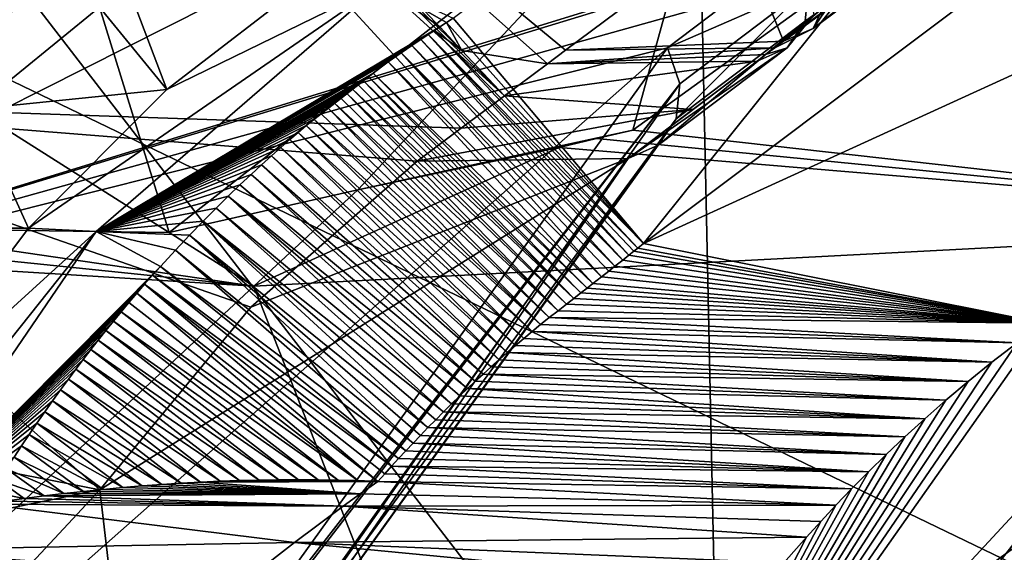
# Model space of a CAD drawing. Header units: metres. Extents: x -150 to 307, y -550 to 84.
# Tile 306 of 656: x 165.17 to 167.48, y 7.28 to 8.53. Entities that reach past the tile are written whole.
import ezdxf

# ---------------------------------------------------------------- set-up
doc = ezdxf.new("R2010")
doc.units = ezdxf.units.M
doc.layers.add('solid_26006363', color=7, linetype='CONTINUOUS')

msp = doc.modelspace()

# ---------------------------------------------------------------- linework, layer by layer
at = {"layer": 'solid_26006363'}
for points in [[(166.678146, 12.962357, 887.680054), (170.652481, 7.129633, 892.419128), (170.362183, 14.264472, 891.475952)], [(168.109161, 13.795001, 886.157959), (168.248322, 6.890068, 887.028809), (164.56015, 8.671089, 882.873413)], [(163.101517, 11.299136, 883.927917), (166.815186, 6.47778, 888.455078), (166.678146, 12.962357, 887.680054)], [(166.678146, 12.962357, 887.680054), (166.815186, 6.47778, 888.455078), (170.652481, 7.129633, 892.419128)], [(163.101517, 11.299136, 883.927917), (163.06366, 5.619626, 884.477295), (166.815186, 6.47778, 888.455078)], [(168.371353, 10.168451, 852.003784), (166.634338, 8.002461, 848.082642), (166.188538, 8.53079, 848.187744)], [(168.371353, 10.168451, 852.003784), (168.864059, 9.677672, 851.982422), (166.634338, 8.002461, 848.082642)], [(166.733353, 9.692129, 847.93457), (164.161057, 7.826917, 843.19989), (163.569962, 9.791534, 843.853882)], [(166.733353, 9.692129, 847.93457), (166.876831, 9.196744, 847.770508), (164.161057, 7.826917, 843.19989)], [(168.864059, 9.677672, 851.982422), (169.813034, 9.457515, 850.095398), (166.634338, 8.002461, 848.082642)], [(168.5466, 8.049857, 852.486938), (168.454712, 9.603804, 853.462036), (166.608932, 8.267958, 850.323547)], [(166.822876, 9.045398, 850.999695), (166.608932, 8.267958, 850.323547), (168.454712, 9.603804, 853.462036)], [(169.813034, 9.457515, 850.095398), (167.572937, 7.81582, 846.334351), (166.634338, 8.002461, 848.082642)], [(166.208603, 8.455438, 848.129761), (165.357407, 9.361151, 848.223938), (165.312836, 9.328763, 848.153564)], [(165.357407, 9.361151, 848.223938), (166.451569, 8.455748, 848.370178), (166.850266, 8.753422, 849.071228)], [(166.409363, 8.424174, 848.295715), (166.451569, 8.455748, 848.370178), (165.357407, 9.361151, 848.223938)], [(166.409363, 8.424174, 848.295715), (165.357407, 9.361151, 848.223938), (166.208603, 8.455438, 848.129761)], [(166.308655, 8.348983, 848.118652), (165.312836, 9.328763, 848.153564), (165.268036, 9.296354, 848.083252)], [(166.308655, 8.348983, 848.118652), (166.208603, 8.455438, 848.129761), (165.312836, 9.328763, 848.153564)], [(165.268036, 9.296354, 848.083252), (162.289093, 8.645928, 849.303223), (162.167892, 8.430497, 848.942627)], [(164.327377, 8.337246, 846.465637), (165.268036, 9.296354, 848.083252), (162.167892, 8.430497, 848.942627)], [(164.327377, 8.337246, 846.465637), (166.207016, 8.272633, 847.938171), (165.268036, 9.296354, 848.083252)], [(166.207016, 8.272633, 847.938171), (166.308655, 8.348983, 848.118652), (165.268036, 9.296354, 848.083252)], [(166.876831, 9.196744, 847.770508), (167.011673, 8.705509, 847.616333), (164.161057, 7.826917, 843.19989)], [(167.855118, 9.155335, 849.123901), (167.031418, 8.506986, 847.800415), (167.074615, 8.569876, 847.749634)], [(167.855118, 9.155335, 849.123901), (167.812988, 9.091773, 849.175049), (167.031418, 8.506986, 847.800415)], [(167.812988, 9.091773, 849.175049), (166.96199, 8.476908, 847.852173), (167.031418, 8.506986, 847.800415)], [(167.812988, 9.091773, 849.175049), (167.742844, 9.060709, 849.228516), (166.96199, 8.476908, 847.852173)], [(166.822876, 9.045398, 850.999695), (165.359711, 8.556387, 848.566223), (165.522369, 8.028711, 848.699646)], [(165.964844, 8.128559, 849.399109), (166.822876, 9.045398, 850.999695), (165.522369, 8.028711, 848.699646)], [(165.964844, 8.128559, 849.399109), (166.608932, 8.267958, 850.323547), (166.822876, 9.045398, 850.999695)], [(167.742844, 9.060709, 849.228516), (167.348511, 8.767039, 848.537964), (166.96199, 8.476908, 847.852173)], [(170.06691, 9.009488, 849.527222), (172.83783, 5.822433, 851.356567), (166.826126, 5.498845, 843.566833)], [(168.077469, 7.517374, 846.163879), (170.06691, 9.009488, 849.527222), (166.826126, 5.498845, 843.566833)], [(166.850266, 8.753422, 849.071228), (166.96199, 8.476908, 847.852173), (167.348511, 8.767039, 848.537964)], [(166.850266, 8.753422, 849.071228), (166.451569, 8.455748, 848.370178), (166.96199, 8.476908, 847.852173)], [(167.011673, 8.705509, 847.616333), (166.991501, 8.690226, 847.580322), (164.161057, 7.826917, 843.19989)], [(166.991501, 8.690226, 847.580322), (166.84108, 8.575933, 847.31073), (164.161057, 7.826917, 843.19989)], [(168.248322, 6.890068, 887.028809), (164.529877, 3.70257, 883.225098), (164.56015, 8.671089, 882.873413)], [(165.425613, 8.604849, 848.682495), (165.865051, 8.631586, 848.259338), (165.517303, 8.363874, 847.671204)], [(166.018509, 8.609406, 848.17749), (165.517303, 8.363874, 847.671204), (165.865051, 8.631586, 848.259338)], [(166.018509, 8.609406, 848.17749), (165.351761, 8.030576, 847.003296), (165.192902, 8.038864, 847.079224)], [(166.018509, 8.609406, 848.17749), (165.192902, 8.038864, 847.079224), (165.517303, 8.363874, 847.671204)], [(166.018509, 8.609406, 848.17749), (166.156967, 8.510386, 848.135437), (165.351761, 8.030576, 847.003296)], [(166.172607, 8.520577, 848.161438), (166.156967, 8.510386, 848.135437), (166.018509, 8.609406, 848.17749)], [(166.188538, 8.53079, 848.187744), (166.172607, 8.520577, 848.161438), (166.018509, 8.609406, 848.17749)], [(167.020508, 8.60588, 847.59967), (166.690491, 8.461165, 847.039612), (166.84108, 8.575933, 847.31073)], [(166.718994, 8.37682, 847.059265), (166.690491, 8.461165, 847.039612), (167.020508, 8.60588, 847.59967)], [(166.710968, 8.295264, 847.098022), (167.020508, 8.60588, 847.59967), (167.012955, 8.524018, 847.638489)], [(166.710968, 8.295264, 847.098022), (166.718994, 8.37682, 847.059265), (167.020508, 8.60588, 847.59967)], [(167.012955, 8.524018, 847.638489), (167.020508, 8.60588, 847.59967), (167.032898, 8.538469, 847.674988)], [(165.359711, 8.556387, 848.566223), (165.425613, 8.604849, 848.682495), (165.517303, 8.363874, 847.671204)], [(166.84108, 8.575933, 847.31073), (166.690491, 8.461165, 847.039612), (164.161057, 7.826917, 843.19989)], [(167.031418, 8.506986, 847.800415), (167.05452, 8.554753, 847.713623), (167.074615, 8.569876, 847.749634)], [(165.065674, 8.31732, 848.067139), (165.359711, 8.556387, 848.566223), (165.517303, 8.363874, 847.671204)], [(165.522369, 8.028711, 848.699646), (165.359711, 8.556387, 848.566223), (165.065674, 8.31732, 848.067139)], [(166.942093, 8.461765, 847.816101), (166.92041, 8.445418, 847.777344), (167.032898, 8.538469, 847.674988)], [(166.970444, 8.461106, 847.688843), (167.032898, 8.538469, 847.674988), (166.92041, 8.445418, 847.777344)], [(167.05452, 8.554753, 847.713623), (166.942093, 8.461765, 847.816101), (167.032898, 8.538469, 847.674988)], [(167.031418, 8.506986, 847.800415), (166.942093, 8.461765, 847.816101), (167.05452, 8.554753, 847.713623)], [(166.970444, 8.461106, 847.688843), (167.012955, 8.524018, 847.638489), (167.032898, 8.538469, 847.674988)], [(166.172607, 8.520577, 848.161438), (166.208603, 8.455438, 848.129761), (166.156967, 8.510386, 848.135437)], [(166.188538, 8.53079, 848.187744), (166.634338, 8.002461, 848.082642), (166.172607, 8.520577, 848.161438)], [(166.172607, 8.520577, 848.161438), (166.634338, 8.002461, 848.082642), (166.208603, 8.455438, 848.129761)], [(166.66832, 8.232815, 847.14801), (167.012955, 8.524018, 847.638489), (166.970444, 8.461106, 847.688843)], [(166.66832, 8.232815, 847.14801), (166.710968, 8.295264, 847.098022), (167.012955, 8.524018, 847.638489)], [(166.144592, 8.502335, 848.115051), (165.351761, 8.030576, 847.003296), (166.156967, 8.510386, 848.135437)], [(166.129547, 8.492505, 848.090271), (165.351761, 8.030576, 847.003296), (166.144592, 8.502335, 848.115051)], [(166.112244, 8.480958, 848.061584), (165.351761, 8.030576, 847.003296), (166.129547, 8.492505, 848.090271)], [(166.112244, 8.480958, 848.061584), (166.129547, 8.492505, 848.090271), (166.600082, 7.975232, 848.017029)], [(166.129547, 8.492505, 848.090271), (166.144592, 8.502335, 848.115051), (166.621048, 7.9919, 848.05719)], [(166.129547, 8.492505, 848.090271), (166.611755, 7.984491, 848.039307), (166.600082, 7.975232, 848.017029)], [(166.129547, 8.492505, 848.090271), (166.621048, 7.9919, 848.05719), (166.611755, 7.984491, 848.039307)], [(166.144592, 8.502335, 848.115051), (166.156967, 8.510386, 848.135437), (166.208603, 8.455438, 848.129761)], [(166.144592, 8.502335, 848.115051), (166.634338, 8.002461, 848.082642), (166.621048, 7.9919, 848.05719)], [(166.144592, 8.502335, 848.115051), (166.208603, 8.455438, 848.129761), (166.634338, 8.002461, 848.082642)], [(166.942093, 8.461765, 847.816101), (167.031418, 8.506986, 847.800415), (166.96199, 8.476908, 847.852173)], [(166.091675, 8.46704, 848.027344), (165.351761, 8.030576, 847.003296), (166.112244, 8.480958, 848.061584)], [(166.066513, 8.449695, 847.985229), (165.351761, 8.030576, 847.003296), (166.091675, 8.46704, 848.027344)], [(166.066513, 8.449695, 847.985229), (166.091675, 8.46704, 848.027344), (166.567276, 7.949249, 847.95459)], [(166.091675, 8.46704, 848.027344), (166.112244, 8.480958, 848.061584), (166.585495, 7.963674, 847.989258)], [(166.091675, 8.46704, 848.027344), (166.585495, 7.963674, 847.989258), (166.567276, 7.949249, 847.95459)], [(166.112244, 8.480958, 848.061584), (166.600082, 7.975232, 848.017029), (166.585495, 7.963674, 847.989258)], [(166.451569, 8.455748, 848.370178), (166.942093, 8.461765, 847.816101), (166.96199, 8.476908, 847.852173)], [(166.690491, 8.461165, 847.039612), (164.483398, 6.510364, 842.843201), (164.161057, 7.826917, 843.19989)], [(166.690491, 8.461165, 847.039612), (165.520905, 6.833903, 844.472656), (164.483398, 6.510364, 842.843201)], [(166.036072, 8.428189, 847.934021), (165.351761, 8.030576, 847.003296), (166.066513, 8.449695, 847.985229)], [(166.718994, 8.37682, 847.059265), (165.520905, 6.833903, 844.472656), (166.690491, 8.461165, 847.039612)], [(166.036072, 8.428189, 847.934021), (166.066513, 8.449695, 847.985229), (166.535583, 7.924252, 847.894653)], [(166.066513, 8.449695, 847.985229), (166.552643, 7.937689, 847.926819), (166.535583, 7.924252, 847.894653)], [(166.066513, 8.449695, 847.985229), (166.567276, 7.949249, 847.95459), (166.552643, 7.937689, 847.926819)], [(166.308655, 8.348983, 848.118652), (166.409363, 8.424174, 848.295715), (166.208603, 8.455438, 848.129761)], [(166.92041, 8.445418, 847.777344), (166.942093, 8.461765, 847.816101), (166.409363, 8.424174, 848.295715)], [(166.409363, 8.424174, 848.295715), (166.942093, 8.461765, 847.816101), (166.451569, 8.455748, 848.370178)], [(166.409363, 8.424174, 848.295715), (166.900192, 8.430195, 847.741272), (166.92041, 8.445418, 847.777344)], [(166.598175, 8.202067, 847.19989), (166.970444, 8.461106, 847.688843), (166.900192, 8.430195, 847.741272)], [(166.598175, 8.202067, 847.19989), (166.66832, 8.232815, 847.14801), (166.970444, 8.461106, 847.688843)], [(166.900192, 8.430195, 847.741272), (166.970444, 8.461106, 847.688843), (166.92041, 8.445418, 847.777344)], [(166.000397, 8.402267, 847.873474), (165.351761, 8.030576, 847.003296), (166.036072, 8.428189, 847.934021)], [(166.000397, 8.402267, 847.873474), (166.036072, 8.428189, 847.934021), (166.515732, 7.908638, 847.857239)], [(166.036072, 8.428189, 847.934021), (166.535583, 7.924252, 847.894653), (166.515732, 7.908638, 847.857239)], [(166.308655, 8.348983, 848.118652), (166.74939, 8.316456, 847.47168), (166.900192, 8.430195, 847.741272)], [(166.308655, 8.348983, 848.118652), (166.900192, 8.430195, 847.741272), (166.409363, 8.424174, 848.295715)], [(166.74939, 8.316456, 847.47168), (166.598175, 8.202067, 847.19989), (166.900192, 8.430195, 847.741272)], [(165.988953, 8.393785, 847.853943), (165.351761, 8.030576, 847.003296), (166.000397, 8.402267, 847.873474)], [(165.988953, 8.393785, 847.853943), (166.000397, 8.402267, 847.873474), (166.502274, 7.898075, 847.83197)], [(166.000397, 8.402267, 847.873474), (166.515732, 7.908638, 847.857239), (166.502274, 7.898075, 847.83197)], [(165.977005, 8.384853, 847.833557), (165.351761, 8.030576, 847.003296), (165.988953, 8.393785, 847.853943)], [(165.964584, 8.375454, 847.812256), (165.351761, 8.030576, 847.003296), (165.977005, 8.384853, 847.833557)], [(165.951645, 8.365566, 847.789978), (165.351761, 8.030576, 847.003296), (165.964584, 8.375454, 847.812256)], [(166.718994, 8.37682, 847.059265), (165.50885, 6.805056, 844.439758), (165.520905, 6.833903, 844.472656)], [(165.5466, 6.711467, 844.504578), (165.50885, 6.805056, 844.439758), (166.718994, 8.37682, 847.059265)], [(165.5466, 6.711467, 844.504578), (166.718994, 8.37682, 847.059265), (166.710968, 8.295264, 847.098022)], [(165.951645, 8.365566, 847.789978), (165.964584, 8.375454, 847.812256), (166.471283, 7.873836, 847.77417)], [(165.964584, 8.375454, 847.812256), (165.977005, 8.384853, 847.833557), (166.471283, 7.873836, 847.77417)], [(165.977005, 8.384853, 847.833557), (165.988953, 8.393785, 847.853943), (166.487503, 7.886508, 847.804382)], [(165.977005, 8.384853, 847.833557), (166.487503, 7.886508, 847.804382), (166.471283, 7.873836, 847.77417)], [(165.988953, 8.393785, 847.853943), (166.502274, 7.898075, 847.83197), (166.487503, 7.886508, 847.804382)], [(165.065674, 8.31732, 848.067139), (165.517303, 8.363874, 847.671204), (165.192902, 8.038864, 847.079224)], [(165.938187, 8.355173, 847.766785), (165.351761, 8.030576, 847.003296), (165.951645, 8.365566, 847.789978)], [(165.92421, 8.344254, 847.742615), (165.351761, 8.030576, 847.003296), (165.938187, 8.355173, 847.766785)], [(165.92421, 8.344254, 847.742615), (165.938187, 8.355173, 847.766785), (166.433884, 7.844714, 847.704834)], [(165.938187, 8.355173, 847.766785), (165.951645, 8.365566, 847.789978), (166.453476, 7.859947, 847.741089)], [(165.938187, 8.355173, 847.766785), (166.453476, 7.859947, 847.741089), (166.433884, 7.844714, 847.704834)], [(165.951645, 8.365566, 847.789978), (166.471283, 7.873836, 847.77417), (166.453476, 7.859947, 847.741089)], [(164.327377, 8.337246, 846.465637), (163.934128, 7.704316, 845.684204), (165.360519, 7.425136, 846.350098)], [(164.327377, 8.337246, 846.465637), (166.103775, 8.195988, 847.758362), (166.207016, 8.272633, 847.938171)], [(164.327377, 8.337246, 846.465637), (165.714417, 7.853444, 847.054016), (166.103775, 8.195988, 847.758362)], [(164.327377, 8.337246, 846.465637), (165.360519, 7.425136, 846.350098), (165.714417, 7.853444, 847.054016)], [(165.909637, 8.332733, 847.717285), (165.351761, 8.030576, 847.003296), (165.92421, 8.344254, 847.742615)], [(165.894394, 8.320525, 847.690735), (165.351761, 8.030576, 847.003296), (165.909637, 8.332733, 847.717285)], [(165.894394, 8.320525, 847.690735), (165.909637, 8.332733, 847.717285), (166.413391, 7.828643, 847.666931)], [(165.909637, 8.332733, 847.717285), (165.92421, 8.344254, 847.742615), (166.433884, 7.844714, 847.704834)], [(165.909637, 8.332733, 847.717285), (166.433884, 7.844714, 847.704834), (166.413391, 7.828643, 847.666931)], [(166.207016, 8.272633, 847.938171), (166.74939, 8.316456, 847.47168), (166.308655, 8.348983, 848.118652)], [(165.065674, 8.31732, 848.067139), (165.192902, 8.038864, 847.079224), (164.791122, 8.038864, 847.569031)], [(165.522369, 8.028711, 848.699646), (165.065674, 8.31732, 848.067139), (164.791122, 8.038864, 847.569031)], [(165.878387, 8.307552, 847.66272), (165.351761, 8.030576, 847.003296), (165.894394, 8.320525, 847.690735)], [(165.861572, 8.293724, 847.63324), (165.351761, 8.030576, 847.003296), (165.878387, 8.307552, 847.66272)], [(165.861572, 8.293724, 847.63324), (165.878387, 8.307552, 847.66272), (166.393158, 7.812459, 847.629272)], [(165.878387, 8.307552, 847.66272), (165.894394, 8.320525, 847.690735), (166.393158, 7.812459, 847.629272)], [(165.894394, 8.320525, 847.690735), (166.413391, 7.828643, 847.666931), (166.393158, 7.812459, 847.629272)], [(166.103775, 8.195988, 847.758362), (166.598175, 8.202067, 847.19989), (166.74939, 8.316456, 847.47168)], [(166.103775, 8.195988, 847.758362), (166.74939, 8.316456, 847.47168), (166.207016, 8.272633, 847.938171)], [(165.843826, 8.278937, 847.60199), (165.351761, 8.030576, 847.003296), (165.861572, 8.293724, 847.63324)], [(165.527557, 6.644288, 844.570496), (166.710968, 8.295264, 847.098022), (166.66832, 8.232815, 847.14801)], [(165.527557, 6.644288, 844.570496), (165.5466, 6.711467, 844.504578), (166.710968, 8.295264, 847.098022)], [(165.843826, 8.278937, 847.60199), (165.861572, 8.293724, 847.63324), (166.373184, 7.79617, 847.591858)], [(165.861572, 8.293724, 847.63324), (166.393158, 7.812459, 847.629272), (166.373184, 7.79617, 847.591858)], [(165.825119, 8.263102, 847.568848), (165.351761, 8.030576, 847.003296), (165.843826, 8.278937, 847.60199)], [(165.805359, 8.246121, 847.533752), (165.351761, 8.030576, 847.003296), (165.825119, 8.263102, 847.568848)], [(165.805359, 8.246121, 847.533752), (165.825119, 8.263102, 847.568848), (166.333954, 7.763292, 847.517944)], [(165.825119, 8.263102, 847.568848), (165.843826, 8.278937, 847.60199), (166.353439, 7.779779, 847.554749)], [(165.825119, 8.263102, 847.568848), (166.353439, 7.779779, 847.554749), (166.333954, 7.763292, 847.517944)], [(165.843826, 8.278937, 847.60199), (166.373184, 7.79617, 847.591858), (166.353439, 7.779779, 847.554749)], [(165.964844, 8.128559, 849.399109), (166.523987, 8.248411, 850.206665), (166.608932, 8.267958, 850.323547)], [(166.523987, 8.248411, 850.206665), (168.5466, 8.049857, 852.486938), (166.608932, 8.267958, 850.323547)], [(165.784485, 8.227885, 847.49646), (165.351761, 8.030576, 847.003296), (165.805359, 8.246121, 847.533752)], [(165.784485, 8.227885, 847.49646), (165.805359, 8.246121, 847.533752), (166.314697, 7.746715, 847.481384)], [(165.805359, 8.246121, 847.533752), (166.333954, 7.763292, 847.517944), (166.314697, 7.746715, 847.481384)], [(165.964844, 8.128559, 849.399109), (166.436951, 8.227999, 850.08783), (166.523987, 8.248411, 850.206665)], [(166.523987, 8.248411, 850.206665), (166.436951, 8.227999, 850.08783), (168.5466, 8.049857, 852.486938)], [(165.762436, 8.208276, 847.456848), (165.351761, 8.030576, 847.003296), (165.784485, 8.227885, 847.49646)], [(165.527557, 6.644288, 844.570496), (166.66832, 8.232815, 847.14801), (166.598175, 8.202067, 847.19989)], [(165.964844, 8.128559, 849.399109), (165.721054, 7.902249, 848.982605), (166.436951, 8.227999, 850.08783)], [(166.436951, 8.227999, 850.08783), (165.721054, 7.902249, 848.982605), (168.5466, 8.049857, 852.486938)], [(165.762436, 8.208276, 847.456848), (165.784485, 8.227885, 847.49646), (166.2957, 7.730051, 847.445068)], [(165.784485, 8.227885, 847.49646), (166.314697, 7.746715, 847.481384), (166.2957, 7.730051, 847.445068)], [(165.739151, 8.187183, 847.414856), (165.351761, 8.030576, 847.003296), (165.762436, 8.208276, 847.456848)], [(165.360519, 7.425136, 846.350098), (165.45723, 6.595313, 844.638489), (166.598175, 8.202067, 847.19989)], [(165.360519, 7.425136, 846.350098), (166.598175, 8.202067, 847.19989), (165.714417, 7.853444, 847.054016)], [(165.45723, 6.595313, 844.638489), (165.527557, 6.644288, 844.570496), (166.598175, 8.202067, 847.19989)], [(165.714417, 7.853444, 847.054016), (166.598175, 8.202067, 847.19989), (166.103775, 8.195988, 847.758362)], [(165.739151, 8.187183, 847.414856), (165.762436, 8.208276, 847.456848), (166.276932, 7.713307, 847.409058)], [(165.762436, 8.208276, 847.456848), (166.2957, 7.730051, 847.445068), (166.276932, 7.713307, 847.409058)], [(165.714569, 8.16449, 847.370239), (165.351761, 8.030576, 847.003296), (165.739151, 8.187183, 847.414856)], [(165.714569, 8.16449, 847.370239), (165.739151, 8.187183, 847.414856), (166.258362, 7.696449, 847.37323)], [(165.739151, 8.187183, 847.414856), (166.276932, 7.713307, 847.409058), (166.258362, 7.696449, 847.37323)], [(165.68866, 8.140071, 847.322937), (165.351761, 8.030576, 847.003296), (165.714569, 8.16449, 847.370239)], [(165.68866, 8.140071, 847.322937), (165.714569, 8.16449, 847.370239), (166.23999, 7.679466, 847.337585)], [(165.714569, 8.16449, 847.370239), (166.258362, 7.696449, 847.37323), (166.23999, 7.679466, 847.337585)], [(165.661362, 8.113789, 847.272827), (165.351761, 8.030576, 847.003296), (165.68866, 8.140071, 847.322937)], [(165.964844, 8.128559, 849.399109), (165.522369, 8.028711, 848.699646), (165.721054, 7.902249, 848.982605)], [(165.661362, 8.113789, 847.272827), (165.68866, 8.140071, 847.322937), (166.221832, 7.662392, 847.302185)], [(165.68866, 8.140071, 847.322937), (166.23999, 7.679466, 847.337585), (166.221832, 7.662392, 847.302185)], [(165.632645, 8.0855, 847.219727), (165.351761, 8.030576, 847.003296), (165.661362, 8.113789, 847.272827)], [(165.632645, 8.0855, 847.219727), (165.661362, 8.113789, 847.272827), (166.184662, 7.626565, 847.229187)], [(165.661362, 8.113789, 847.272827), (166.203903, 7.645265, 847.267029), (166.184662, 7.626565, 847.229187)], [(165.661362, 8.113789, 847.272827), (166.221832, 7.662392, 847.302185), (166.203903, 7.645265, 847.267029)], [(165.602432, 8.055045, 847.163452), (165.351761, 8.030576, 847.003296), (165.632645, 8.0855, 847.219727)], [(165.602432, 8.055045, 847.163452), (165.632645, 8.0855, 847.219727), (166.165787, 7.6079, 847.191833)], [(165.632645, 8.0855, 847.219727), (166.184662, 7.626565, 847.229187), (166.165787, 7.6079, 847.191833)], [(165.570709, 8.022254, 847.103943), (165.351761, 8.030576, 847.003296), (165.602432, 8.055045, 847.163452)], [(165.570709, 8.022254, 847.103943), (165.602432, 8.055045, 847.163452), (166.129211, 7.570878, 847.119202)], [(165.602432, 8.055045, 847.163452), (166.147293, 7.589321, 847.155151), (166.129211, 7.570878, 847.119202)], [(165.602432, 8.055045, 847.163452), (166.165787, 7.6079, 847.191833), (166.147293, 7.589321, 847.155151)], [(166.304016, 6.415956, 848.761475), (167.465775, 6.415956, 847.345093), (169.736862, 8.05811, 851.06842)], [(168.5466, 8.049857, 852.486938), (166.304016, 6.415956, 848.761475), (169.736862, 8.05811, 851.06842)], [(169.736862, 8.05811, 851.06842), (167.465775, 6.415956, 847.345093), (172.102798, 5.179073, 852.674438)], [(165.351761, 8.030576, 847.003296), (164.841888, 7.283818, 845.924744), (164.527054, 6.992365, 845.666443)], [(164.832901, 7.55835, 846.360107), (165.351761, 8.030576, 847.003296), (164.527054, 6.992365, 845.666443)], [(165.721054, 7.902249, 848.982605), (164.791122, 8.038864, 847.569031), (164.758621, 8.001763, 847.507813)], [(164.791122, 8.038864, 847.569031), (165.192902, 8.038864, 847.079224), (164.832901, 7.55835, 846.360107)], [(165.522369, 8.028711, 848.699646), (164.791122, 8.038864, 847.569031), (165.721054, 7.902249, 848.982605)], [(164.832901, 7.55835, 846.360107), (165.192902, 8.038864, 847.079224), (165.351761, 8.030576, 847.003296)], [(165.351761, 8.030576, 847.003296), (165.502609, 7.948991, 846.974731), (164.841888, 7.283818, 845.924744)], [(165.53743, 7.986956, 847.041077), (165.502609, 7.948991, 846.974731), (165.351761, 8.030576, 847.003296)], [(165.53743, 7.986956, 847.041077), (165.351761, 8.030576, 847.003296), (165.570709, 8.022254, 847.103943)], [(165.721054, 7.902249, 848.982605), (166.304016, 6.415956, 848.761475), (168.5466, 8.049857, 852.486938)], [(165.53743, 7.986956, 847.041077), (165.570709, 8.022254, 847.103943), (166.094131, 7.53427, 847.049011)], [(165.570709, 8.022254, 847.103943), (166.111496, 7.552532, 847.083801), (166.094131, 7.53427, 847.049011)], [(165.570709, 8.022254, 847.103943), (166.129211, 7.570878, 847.119202), (166.111496, 7.552532, 847.083801)], [(165.721054, 7.902249, 848.982605), (164.758621, 8.001763, 847.507813), (164.726471, 7.964016, 847.446777)], [(165.53743, 7.986956, 847.041077), (166.077103, 7.516101, 847.014832), (165.502609, 7.948991, 846.974731)], [(165.53743, 7.986956, 847.041077), (166.094131, 7.53427, 847.049011), (166.077103, 7.516101, 847.014832)], [(167.572937, 7.81582, 846.334351), (166.600082, 7.975232, 848.017029), (166.611755, 7.984491, 848.039307)], [(167.572937, 7.81582, 846.334351), (166.611755, 7.984491, 848.039307), (166.621048, 7.9919, 848.05719)], [(167.572937, 7.81582, 846.334351), (166.621048, 7.9919, 848.05719), (166.634338, 8.002461, 848.082642)], [(165.721054, 7.902249, 848.982605), (164.726471, 7.964016, 847.446777), (165.045959, 7.272941, 847.708801)], [(167.572937, 7.81582, 846.334351), (166.567276, 7.949249, 847.95459), (166.585495, 7.963674, 847.989258)], [(167.572937, 7.81582, 846.334351), (166.585495, 7.963674, 847.989258), (166.600082, 7.975232, 848.017029)], [(165.502609, 7.948991, 846.974731), (165.483902, 7.928117, 846.938782), (164.841888, 7.283818, 845.924744)], [(166.06041, 7.498034, 846.981201), (165.483902, 7.928117, 846.938782), (165.502609, 7.948991, 846.974731)], [(166.077103, 7.516101, 847.014832), (166.06041, 7.498034, 846.981201), (165.502609, 7.948991, 846.974731)], [(167.572937, 7.81582, 846.334351), (166.535583, 7.924252, 847.894653), (166.552643, 7.937689, 847.926819)], [(167.572937, 7.81582, 846.334351), (166.552643, 7.937689, 847.926819), (166.567276, 7.949249, 847.95459)], [(165.483902, 7.928117, 846.938782), (165.465317, 7.907032, 846.902954), (164.841888, 7.283818, 845.924744)], [(166.044052, 7.480076, 846.94812), (165.465317, 7.907032, 846.902954), (165.483902, 7.928117, 846.938782)], [(166.06041, 7.498034, 846.981201), (166.044052, 7.480076, 846.94812), (165.483902, 7.928117, 846.938782)], [(167.572937, 7.81582, 846.334351), (166.515732, 7.908638, 847.857239), (166.535583, 7.924252, 847.894653)], [(165.465317, 7.907032, 846.902954), (165.446869, 7.885737, 846.867126), (164.841888, 7.283818, 845.924744)], [(165.721054, 7.902249, 848.982605), (165.045959, 7.272941, 847.708801), (166.304016, 6.415956, 848.761475)], [(165.465317, 7.907032, 846.902954), (166.011703, 7.444761, 846.884216), (165.446869, 7.885737, 846.867126)], [(166.02803, 7.462239, 846.915588), (166.011703, 7.444761, 846.884216), (165.465317, 7.907032, 846.902954)], [(166.044052, 7.480076, 846.94812), (166.02803, 7.462239, 846.915588), (165.465317, 7.907032, 846.902954)], [(167.572937, 7.81582, 846.334351), (166.487503, 7.886508, 847.804382), (166.502274, 7.898075, 847.83197)], [(167.572937, 7.81582, 846.334351), (166.502274, 7.898075, 847.83197), (166.515732, 7.908638, 847.857239)], [(165.446869, 7.885737, 846.867126), (165.428558, 7.864232, 846.83136), (164.841888, 7.283818, 845.924744)], [(165.446869, 7.885737, 846.867126), (165.965088, 7.446435, 846.846008), (165.428558, 7.864232, 846.83136)], [(165.446869, 7.885737, 846.867126), (166.011703, 7.444761, 846.884216), (165.965088, 7.446435, 846.846008)], [(167.572937, 7.81582, 846.334351), (166.453476, 7.859947, 847.741089), (166.471283, 7.873836, 847.77417)], [(167.572937, 7.81582, 846.334351), (166.471283, 7.873836, 847.77417), (166.487503, 7.886508, 847.804382)], [(165.428558, 7.864232, 846.83136), (165.41037, 7.842519, 846.795593), (164.841888, 7.283818, 845.924744)], [(165.428558, 7.864232, 846.83136), (165.965088, 7.446435, 846.846008), (165.41037, 7.842519, 846.795593)], [(167.572937, 7.81582, 846.334351), (166.413391, 7.828643, 847.666931), (166.433884, 7.844714, 847.704834)], [(167.572937, 7.81582, 846.334351), (166.433884, 7.844714, 847.704834), (166.453476, 7.859947, 847.741089)], [(165.41037, 7.842519, 846.795593), (165.392319, 7.820598, 846.759949), (164.841888, 7.283818, 845.924744)], [(165.41037, 7.842519, 846.795593), (165.918579, 7.447645, 846.807861), (165.392319, 7.820598, 846.759949)], [(165.41037, 7.842519, 846.795593), (165.965088, 7.446435, 846.846008), (165.918579, 7.447645, 846.807861)], [(167.509857, 7.769746, 846.232971), (166.393158, 7.812459, 847.629272), (166.413391, 7.828643, 847.666931)], [(167.572937, 7.81582, 846.334351), (167.509857, 7.769746, 846.232971), (166.413391, 7.828643, 847.666931)], [(165.392319, 7.820598, 846.759949), (165.374405, 7.79847, 846.724304), (164.841888, 7.283818, 845.924744)], [(165.374405, 7.79847, 846.724304), (165.356613, 7.776136, 846.688782), (164.841888, 7.283818, 845.924744)], [(165.374405, 7.79847, 846.724304), (165.825882, 7.448671, 846.731812), (165.356613, 7.776136, 846.688782)], [(165.392319, 7.820598, 846.759949), (165.872177, 7.44839, 846.769775), (165.374405, 7.79847, 846.724304)], [(165.374405, 7.79847, 846.724304), (165.872177, 7.44839, 846.769775), (165.825882, 7.448671, 846.731812)], [(165.392319, 7.820598, 846.759949), (165.918579, 7.447645, 846.807861), (165.872177, 7.44839, 846.769775)], [(167.509857, 7.769746, 846.232971), (166.373184, 7.79617, 847.591858), (166.393158, 7.812459, 847.629272)], [(166.479218, 6.262524, 843.934509), (167.509857, 7.769746, 846.232971), (167.572937, 7.81582, 846.334351)], [(167.855865, 7.74964, 846.19458), (166.479218, 6.262524, 843.934509), (167.572937, 7.81582, 846.334351)], [(165.356613, 7.776136, 846.688782), (165.338959, 7.753598, 846.653259), (164.841888, 7.283818, 845.924744)], [(165.356613, 7.776136, 846.688782), (165.779678, 7.448488, 846.693909), (165.338959, 7.753598, 846.653259)], [(165.356613, 7.776136, 846.688782), (165.825882, 7.448671, 846.731812), (165.779678, 7.448488, 846.693909)], [(167.450485, 7.724086, 846.136353), (166.333954, 7.763292, 847.517944), (166.353439, 7.779779, 847.554749)], [(167.450485, 7.724086, 846.136353), (166.353439, 7.779779, 847.554749), (166.373184, 7.79617, 847.591858)], [(167.509857, 7.769746, 846.232971), (167.450485, 7.724086, 846.136353), (166.373184, 7.79617, 847.591858)], [(165.338959, 7.753598, 846.653259), (165.321426, 7.730858, 846.617798), (164.841888, 7.283818, 845.924744)], [(165.338959, 7.753598, 846.653259), (165.733597, 7.44784, 846.656128), (165.321426, 7.730858, 846.617798)], [(165.338959, 7.753598, 846.653259), (165.779678, 7.448488, 846.693909), (165.733597, 7.44784, 846.656128)], [(167.450485, 7.724086, 846.136353), (166.314697, 7.746715, 847.481384), (166.333954, 7.763292, 847.517944)], [(166.479218, 6.262524, 843.934509), (167.450485, 7.724086, 846.136353), (167.509857, 7.769746, 846.232971)], [(165.321426, 7.730858, 846.617798), (165.304016, 7.707914, 846.582397), (164.841888, 7.283818, 845.924744)], [(165.321426, 7.730858, 846.617798), (165.687622, 7.446725, 846.618408), (165.304016, 7.707914, 846.582397)], [(165.321426, 7.730858, 846.617798), (165.733597, 7.44784, 846.656128), (165.687622, 7.446725, 846.618408)], [(167.39476, 7.679141, 846.044556), (166.276932, 7.713307, 847.409058), (166.2957, 7.730051, 847.445068)], [(167.39476, 7.679141, 846.044556), (166.2957, 7.730051, 847.445068), (166.314697, 7.746715, 847.481384)], [(167.450485, 7.724086, 846.136353), (167.39476, 7.679141, 846.044556), (166.314697, 7.746715, 847.481384)], [(167.855865, 7.74964, 846.19458), (166.657593, 6.223237, 843.892029), (166.479218, 6.262524, 843.934509)], [(167.855865, 7.74964, 846.19458), (168.077469, 7.517374, 846.163879), (166.657593, 6.223237, 843.892029)], [(165.304016, 7.707914, 846.582397), (165.286743, 7.684768, 846.547058), (164.841888, 7.283818, 845.924744)], [(165.304016, 7.707914, 846.582397), (165.641876, 7.44513, 846.580872), (165.286743, 7.684768, 846.547058)], [(165.304016, 7.707914, 846.582397), (165.687622, 7.446725, 846.618408), (165.641876, 7.44513, 846.580872)], [(167.39476, 7.679141, 846.044556), (166.258362, 7.696449, 847.37323), (166.276932, 7.713307, 847.409058)], [(166.479218, 6.262524, 843.934509), (167.39476, 7.679141, 846.044556), (167.450485, 7.724086, 846.136353)], [(163.934128, 7.704316, 845.684204), (164.325638, 7.213714, 845.501282), (165.360519, 7.425136, 846.350098)], [(165.286743, 7.684768, 846.547058), (165.268066, 7.659285, 846.508606), (164.841888, 7.283818, 845.924744)], [(165.286743, 7.684768, 846.547058), (165.596329, 7.443059, 846.543518), (165.268066, 7.659285, 846.508606)], [(165.286743, 7.684768, 846.547058), (165.641876, 7.44513, 846.580872), (165.596329, 7.443059, 846.543518)], [(167.342392, 7.635001, 845.957397), (166.23999, 7.679466, 847.337585), (166.258362, 7.696449, 847.37323)], [(167.39476, 7.679141, 846.044556), (167.342392, 7.635001, 845.957397), (166.258362, 7.696449, 847.37323)], [(167.293015, 7.591623, 845.874329), (166.203903, 7.645265, 847.267029), (166.221832, 7.662392, 847.302185)], [(167.342392, 7.635001, 845.957397), (166.221832, 7.662392, 847.302185), (166.23999, 7.679466, 847.337585)], [(167.342392, 7.635001, 845.957397), (167.293015, 7.591623, 845.874329), (166.221832, 7.662392, 847.302185)], [(166.479218, 6.262524, 843.934509), (167.342392, 7.635001, 845.957397), (167.39476, 7.679141, 846.044556)], [(165.268066, 7.659285, 846.508606), (165.249527, 7.633559, 846.470215), (164.841888, 7.283818, 845.924744)], [(165.268066, 7.659285, 846.508606), (165.550858, 7.440525, 846.506226), (165.249527, 7.633559, 846.470215)], [(165.268066, 7.659285, 846.508606), (165.596329, 7.443059, 846.543518), (165.550858, 7.440525, 846.506226)], [(167.293015, 7.591623, 845.874329), (166.184662, 7.626565, 847.229187), (166.203903, 7.645265, 847.267029)], [(165.249527, 7.633559, 846.470215), (165.231171, 7.60759, 846.431885), (164.841888, 7.283818, 845.924744)], [(165.249527, 7.633559, 846.470215), (165.505402, 7.43754, 846.468933), (165.231171, 7.60759, 846.431885)], [(165.249527, 7.633559, 846.470215), (165.550858, 7.440525, 846.506226), (165.505402, 7.43754, 846.468933)], [(167.293015, 7.591623, 845.874329), (166.165787, 7.6079, 847.191833), (166.184662, 7.626565, 847.229187)], [(166.479218, 6.262524, 843.934509), (167.293015, 7.591623, 845.874329), (167.342392, 7.635001, 845.957397)], [(165.231171, 7.60759, 846.431885), (165.212967, 7.581377, 846.393677), (164.841888, 7.283818, 845.924744)], [(165.231171, 7.60759, 846.431885), (165.459854, 7.434117, 846.43158), (165.212967, 7.581377, 846.393677)], [(165.231171, 7.60759, 846.431885), (165.505402, 7.43754, 846.468933), (165.459854, 7.434117, 846.43158)], [(167.246506, 7.549177, 845.795349), (166.147293, 7.589321, 847.155151), (166.165787, 7.6079, 847.191833)], [(167.293015, 7.591623, 845.874329), (167.246506, 7.549177, 845.795349), (166.165787, 7.6079, 847.191833)], [(166.479218, 6.262524, 843.934509), (167.246506, 7.549177, 845.795349), (167.293015, 7.591623, 845.874329)], [(165.212967, 7.581377, 846.393677), (165.194916, 7.554924, 846.355469), (164.841888, 7.283818, 845.924744)], [(165.212967, 7.581377, 846.393677), (165.414108, 7.430269, 846.394043), (165.194916, 7.554924, 846.355469)], [(165.212967, 7.581377, 846.393677), (165.459854, 7.434117, 846.43158), (165.414108, 7.430269, 846.394043)], [(167.20256, 7.507584, 845.720032), (166.111496, 7.552532, 847.083801), (166.129211, 7.570878, 847.119202)], [(167.246506, 7.549177, 845.795349), (166.129211, 7.570878, 847.119202), (166.147293, 7.589321, 847.155151)], [(167.246506, 7.549177, 845.795349), (167.20256, 7.507584, 845.720032), (166.129211, 7.570878, 847.119202)], [(165.194916, 7.554924, 846.355469), (165.177032, 7.528232, 846.317383), (164.841888, 7.283818, 845.924744)], [(165.194916, 7.554924, 846.355469), (165.368134, 7.426001, 846.356384), (165.177032, 7.528232, 846.317383)], [(165.194916, 7.554924, 846.355469), (165.414108, 7.430269, 846.394043), (165.368134, 7.426001, 846.356384)], [(167.20256, 7.507584, 845.720032), (166.094131, 7.53427, 847.049011), (166.111496, 7.552532, 847.083801)], [(166.479218, 6.262524, 843.934509), (167.20256, 7.507584, 845.720032), (167.246506, 7.549177, 845.795349)], [(165.177032, 7.528232, 846.317383), (165.159317, 7.501302, 846.279419), (164.841888, 7.283818, 845.924744)], [(165.177032, 7.528232, 846.317383), (165.322052, 7.421298, 846.318542), (165.159317, 7.501302, 846.279419)], [(165.177032, 7.528232, 846.317383), (165.368134, 7.426001, 846.356384), (165.322052, 7.421298, 846.318542)], [(167.161102, 7.466994, 845.648315), (166.077103, 7.516101, 847.014832), (166.094131, 7.53427, 847.049011)], [(167.20256, 7.507584, 845.720032), (167.161102, 7.466994, 845.648315), (166.094131, 7.53427, 847.049011)], [(165.159317, 7.501302, 846.279419), (165.275848, 7.416158, 846.28064), (165.141754, 7.474136, 846.241455)], [(165.159317, 7.501302, 846.279419), (165.322052, 7.421298, 846.318542), (165.275848, 7.416158, 846.28064)], [(167.161102, 7.466994, 845.648315), (166.044052, 7.480076, 846.94812), (166.06041, 7.498034, 846.981201)], [(167.161102, 7.466994, 845.648315), (166.06041, 7.498034, 846.981201), (166.077103, 7.516101, 847.014832)], [(166.479218, 6.262524, 843.934509), (167.161102, 7.466994, 845.648315), (167.20256, 7.507584, 845.720032)], [(166.657593, 6.223237, 843.892029), (168.077469, 7.517374, 846.163879), (167.454727, 6.884429, 845.0271)], [(167.454727, 6.884429, 845.0271), (168.077469, 7.517374, 846.163879), (166.826126, 5.498845, 843.566833)], [(167.121841, 7.427312, 845.579895), (166.02803, 7.462239, 846.915588), (166.044052, 7.480076, 846.94812)], [(167.161102, 7.466994, 845.648315), (167.121841, 7.427312, 845.579895), (166.044052, 7.480076, 846.94812)], [(165.141754, 7.474136, 846.241455), (165.229553, 7.410582, 846.242676), (165.124344, 7.446735, 846.203613)], [(165.141754, 7.474136, 846.241455), (165.275848, 7.416158, 846.28064), (165.229553, 7.410582, 846.242676)], [(167.121841, 7.427312, 845.579895), (166.011703, 7.444761, 846.884216), (166.02803, 7.462239, 846.915588)], [(166.479218, 6.262524, 843.934509), (167.121841, 7.427312, 845.579895), (167.161102, 7.466994, 845.648315)], [(165.124344, 7.446735, 846.203613), (165.183151, 7.404569, 846.204651), (165.107101, 7.419101, 846.165894)], [(165.124344, 7.446735, 846.203613), (165.229553, 7.410582, 846.242676), (165.183151, 7.404569, 846.204651)], [(165.368134, 7.426001, 846.356384), (165.414108, 7.430269, 846.394043), (165.970642, 7.415464, 846.850586)], [(165.414108, 7.430269, 846.394043), (165.459854, 7.434117, 846.43158), (165.970642, 7.415464, 846.850586)], [(165.459854, 7.434117, 846.43158), (165.505402, 7.43754, 846.468933), (165.970642, 7.415464, 846.850586)], [(165.505402, 7.43754, 846.468933), (165.550858, 7.440525, 846.506226), (165.970642, 7.415464, 846.850586)], [(165.550858, 7.440525, 846.506226), (165.596329, 7.443059, 846.543518), (165.970642, 7.415464, 846.850586)], [(165.596329, 7.443059, 846.543518), (165.641876, 7.44513, 846.580872), (166.011703, 7.444761, 846.884216)], [(165.596329, 7.443059, 846.543518), (166.011703, 7.444761, 846.884216), (165.970642, 7.415464, 846.850586)], [(165.641876, 7.44513, 846.580872), (165.687622, 7.446725, 846.618408), (165.965088, 7.446435, 846.846008)], [(165.641876, 7.44513, 846.580872), (165.965088, 7.446435, 846.846008), (166.011703, 7.444761, 846.884216)], [(165.687622, 7.446725, 846.618408), (165.733597, 7.44784, 846.656128), (165.918579, 7.447645, 846.807861)], [(165.687622, 7.446725, 846.618408), (165.918579, 7.447645, 846.807861), (165.965088, 7.446435, 846.846008)], [(165.733597, 7.44784, 846.656128), (165.779678, 7.448488, 846.693909), (165.872177, 7.44839, 846.769775)], [(165.733597, 7.44784, 846.656128), (165.872177, 7.44839, 846.769775), (165.918579, 7.447645, 846.807861)], [(165.779678, 7.448488, 846.693909), (165.825882, 7.448671, 846.731812), (165.872177, 7.44839, 846.769775)], [(167.084747, 7.388664, 845.514709), (165.970642, 7.415464, 846.850586), (166.011703, 7.444761, 846.884216)], [(167.121841, 7.427312, 845.579895), (167.084747, 7.388664, 845.514709), (166.011703, 7.444761, 846.884216)], [(164.33905, 6.328413, 845.512268), (165.360519, 7.425136, 846.350098), (164.325638, 7.213714, 845.501282)], [(164.33905, 6.328413, 845.512268), (165.45723, 6.595313, 844.638489), (165.360519, 7.425136, 846.350098)], [(165.107101, 7.419101, 846.165894), (165.183151, 7.404569, 846.204651), (165.136642, 7.398119, 846.166504)], [(165.183151, 7.404569, 846.204651), (165.229553, 7.410582, 846.242676), (165.930084, 7.386382, 846.817261)], [(165.229553, 7.410582, 846.242676), (165.275848, 7.416158, 846.28064), (165.970642, 7.415464, 846.850586)], [(165.229553, 7.410582, 846.242676), (165.970642, 7.415464, 846.850586), (165.930084, 7.386382, 846.817261)], [(165.275848, 7.416158, 846.28064), (165.322052, 7.421298, 846.318542), (165.970642, 7.415464, 846.850586)], [(165.322052, 7.421298, 846.318542), (165.368134, 7.426001, 846.356384), (165.970642, 7.415464, 846.850586)], [(167.084747, 7.388664, 845.514709), (165.930084, 7.386382, 846.817261), (165.970642, 7.415464, 846.850586)], [(166.479218, 6.262524, 843.934509), (167.084747, 7.388664, 845.514709), (167.121841, 7.427312, 845.579895)], [(165.816315, 7.301545, 846.723999), (164.841888, 7.283818, 845.924744), (165.090027, 7.391233, 846.128235)], [(165.136642, 7.398119, 846.166504), (165.930084, 7.386382, 846.817261), (165.090027, 7.391233, 846.128235)], [(165.930084, 7.386382, 846.817261), (165.816315, 7.301545, 846.723999), (165.090027, 7.391233, 846.128235)], [(165.136642, 7.398119, 846.166504), (165.183151, 7.404569, 846.204651), (165.930084, 7.386382, 846.817261)], [(167.016281, 7.314284, 845.393127), (165.816315, 7.301545, 846.723999), (165.930084, 7.386382, 846.817261)], [(167.084747, 7.388664, 845.514709), (167.049576, 7.350955, 845.452454), (165.930084, 7.386382, 846.817261)], [(167.049576, 7.350955, 845.452454), (167.016281, 7.314284, 845.393127), (165.930084, 7.386382, 846.817261)], [(166.479218, 6.262524, 843.934509), (167.049576, 7.350955, 845.452454), (167.084747, 7.388664, 845.514709)], [(166.479218, 6.262524, 843.934509), (167.016281, 7.314284, 845.393127), (167.049576, 7.350955, 845.452454)], [(167.016281, 7.314284, 845.393127), (166.96312, 7.253675, 845.297424), (165.816315, 7.301545, 846.723999)], [(166.479218, 6.262524, 843.934509), (166.96312, 7.253675, 845.297424), (167.016281, 7.314284, 845.393127)], [(165.816315, 7.301545, 846.723999), (165.714081, 7.221607, 846.640137), (164.841888, 7.283818, 845.924744)], [(166.91449, 7.195949, 845.208984), (165.714081, 7.221607, 846.640137), (165.816315, 7.301545, 846.723999)], [(166.96312, 7.253675, 845.297424), (166.91449, 7.195949, 845.208984), (165.816315, 7.301545, 846.723999)], [(165.464096, 7.010139, 846.435059), (164.527054, 6.992365, 845.666443), (164.841888, 7.283818, 845.924744)], [(165.539078, 7.076043, 846.496582), (165.464096, 7.010139, 846.435059), (164.841888, 7.283818, 845.924744)], [(165.62207, 7.14648, 846.564636), (165.539078, 7.076043, 846.496582), (164.841888, 7.283818, 845.924744)], [(165.714081, 7.221607, 846.640137), (165.62207, 7.14648, 846.564636), (164.841888, 7.283818, 845.924744)]]:
    msp.add_3dface(points, dxfattribs=at)

doc.saveas('drawing.dxf')
